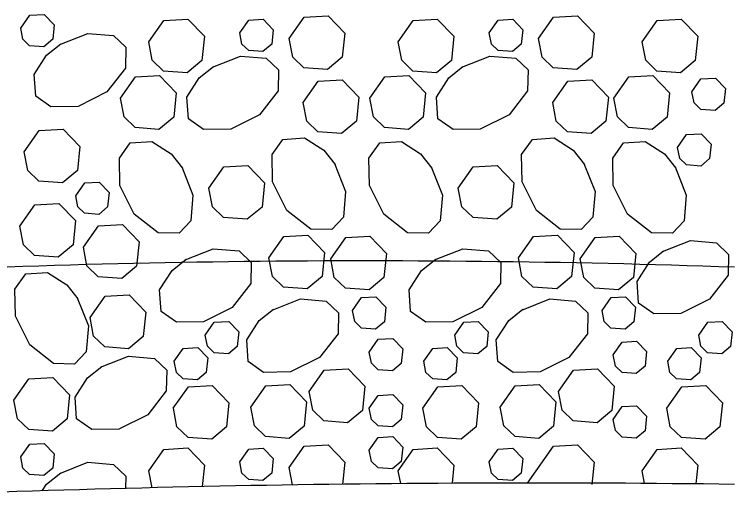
# Model space of a CAD drawing. Extents: x 636183 to 639890, y 299162 to 300538.
# Drawn here: x 638404 to 638464.9, y 299752.7 to 299794.1 of the extents above; entities that cross this region are included whole.
import ezdxf

# ---------------------------------------------------------------- set-up
doc = ezdxf.new("R2010")
doc.units = 0
doc.layers.add('Default', color=7, linetype='Continuous')

msp = doc.modelspace()

# ---------------------------------------------------------------- linework, layer by layer
at = {"layer": 'Default'}
for points in [[(638404.518, 299792.943), (638405.28, 299794.028), (638406.498, 299794.097), (638407.343, 299793.22), (638407.221, 299791.991), (638406.469, 299791.365), (638405.267, 299791.452), (638404.702, 299792.001), (638404.519, 299792.943)], [(638415.337, 299791.783), (638416.608, 299793.59), (638418.636, 299793.707), (638420.047, 299792.244), (638419.842, 299790.195), (638418.59, 299789.153), (638416.586, 299789.299), (638415.644, 299790.212), (638415.338, 299791.783)], [(638423.046, 299792.526), (638423.808, 299793.61), (638425.025, 299793.68), (638425.872, 299792.802), (638425.749, 299791.574), (638424.998, 299790.948), (638423.795, 299791.035), (638423.23, 299791.583), (638423.047, 299792.526)], [(638427.21, 299792.058), (638428.48, 299793.865), (638430.509, 299793.981), (638431.918, 299792.519), (638431.714, 299790.47), (638430.461, 299789.428), (638428.459, 299789.573), (638427.516, 299790.486), (638427.211, 299792.058)], [(638436.438, 299791.783), (638437.709, 299793.59), (638439.736, 299793.707), (638441.147, 299792.244), (638440.943, 299790.195), (638439.69, 299789.153), (638437.687, 299789.299), (638436.745, 299790.212), (638436.439, 299791.783)], [(638444.146, 299792.526), (638444.909, 299793.61), (638446.126, 299793.68), (638446.973, 299792.802), (638446.85, 299791.574), (638446.099, 299790.948), (638444.896, 299791.035), (638444.331, 299791.583), (638444.147, 299792.526)], [(638448.311, 299792.058), (638449.581, 299793.865), (638451.609, 299793.981), (638453.019, 299792.519), (638452.815, 299790.47), (638451.562, 299789.428), (638449.56, 299789.573), (638448.617, 299790.486), (638448.311, 299792.058)], [(638457.064, 299791.783), (638458.335, 299793.59), (638460.363, 299793.707), (638461.774, 299792.244), (638461.57, 299790.195), (638460.317, 299789.153), (638458.313, 299789.299), (638457.371, 299790.212), (638457.065, 299791.783)], [(638407.81, 299791.551), (638410.186, 299792.493), (638412.37, 299792.305), (638413.408, 299791.319), (638413.375, 299789.547), (638411.799, 299787.534), (638409.366, 299786.317), (638407.072, 299786.277), (638405.781, 299787.194), (638405.658, 299789.021), (638406.706, 299790.656), (638407.906, 299791.613)], [(638420.722, 299789.63), (638423.099, 299790.572), (638425.282, 299790.383), (638426.32, 299789.397), (638426.287, 299787.625), (638424.712, 299785.613), (638422.277, 299784.396), (638419.984, 299784.355), (638418.692, 299785.272), (638418.571, 299787.1), (638419.619, 299788.734), (638420.819, 299789.691)], [(638441.823, 299789.63), (638444.199, 299790.572), (638446.383, 299790.383), (638447.42, 299789.397), (638447.387, 299787.625), (638445.812, 299785.613), (638443.378, 299784.396), (638441.085, 299784.355), (638439.793, 299785.272), (638439.671, 299787.1), (638440.719, 299788.734), (638441.919, 299789.691)], [(638412.947, 299787.002), (638414.217, 299788.809), (638416.245, 299788.925), (638417.656, 299787.463), (638417.452, 299785.414), (638416.199, 299784.372), (638414.196, 299784.517), (638413.254, 299785.431), (638412.947, 299787.002)], [(638428.405, 299786.647), (638429.675, 299788.455), (638431.704, 299788.57), (638433.114, 299787.108), (638432.91, 299785.06), (638431.657, 299784.018), (638429.654, 299784.162), (638428.712, 299785.076), (638428.406, 299786.647)], [(638434.047, 299787.002), (638435.318, 299788.809), (638437.346, 299788.925), (638438.757, 299787.463), (638438.552, 299785.414), (638437.3, 299784.372), (638435.296, 299784.517), (638434.354, 299785.431), (638434.048, 299787.002)], [(638449.506, 299786.647), (638450.776, 299788.455), (638452.805, 299788.57), (638454.214, 299787.108), (638454.01, 299785.06), (638452.757, 299784.018), (638450.755, 299784.162), (638449.813, 299785.076), (638449.507, 299786.647)], [(638454.674, 299787.002), (638455.945, 299788.809), (638457.972, 299788.925), (638459.383, 299787.463), (638459.179, 299785.414), (638457.926, 299784.372), (638455.923, 299784.517), (638454.981, 299785.431), (638454.675, 299787.002)], [(638461.284, 299787.55), (638462.047, 299788.634), (638463.264, 299788.704), (638464.11, 299787.826), (638463.987, 299786.597), (638463.236, 299785.972), (638462.033, 299786.059), (638461.468, 299786.607), (638461.285, 299787.549)], [(638404.8, 299782.467), (638406.07, 299784.275), (638408.098, 299784.39), (638409.509, 299782.928), (638409.305, 299780.88), (638408.052, 299779.837), (638406.049, 299779.982), (638405.107, 299780.897), (638404.8, 299782.467)], [(638460.074, 299782.851), (638460.837, 299783.935), (638462.054, 299784.005), (638462.901, 299783.127), (638462.778, 299781.899), (638462.026, 299781.273), (638460.824, 299781.36), (638460.259, 299781.908), (638460.075, 299782.851)], [(638418.136, 299781.191), (638419.079, 299778.815), (638418.89, 299776.631), (638417.904, 299775.593), (638416.132, 299775.627), (638414.119, 299777.201), (638412.902, 299779.635), (638412.861, 299781.929), (638413.779, 299783.22), (638415.606, 299783.342), (638417.24, 299782.295), (638418.197, 299781.095)], [(638431.049, 299781.498), (638431.991, 299779.122), (638431.802, 299776.938), (638430.816, 299775.901), (638429.044, 299775.934), (638427.031, 299777.509), (638425.814, 299779.943), (638425.774, 299782.236), (638426.691, 299783.528), (638428.519, 299783.65), (638430.152, 299782.603), (638431.11, 299781.403)], [(638439.237, 299781.191), (638440.18, 299778.815), (638439.991, 299776.631), (638439.004, 299775.593), (638437.232, 299775.627), (638435.22, 299777.201), (638434.003, 299779.635), (638433.962, 299781.929), (638434.88, 299783.22), (638436.707, 299783.342), (638438.341, 299782.295), (638439.298, 299781.095)], [(638452.15, 299781.498), (638453.092, 299779.122), (638452.903, 299776.938), (638451.916, 299775.901), (638450.145, 299775.934), (638448.132, 299777.509), (638446.915, 299779.943), (638446.874, 299782.236), (638447.792, 299783.528), (638449.619, 299783.65), (638451.253, 299782.603), (638452.21, 299781.403)], [(638459.863, 299781.191), (638460.806, 299778.815), (638460.617, 299776.631), (638459.631, 299775.593), (638457.859, 299775.627), (638455.846, 299777.201), (638454.629, 299779.635), (638454.589, 299781.929), (638455.506, 299783.22), (638457.334, 299783.342), (638458.967, 299782.295), (638459.924, 299781.095)], [(638420.419, 299779.393), (638421.689, 299781.201), (638423.718, 299781.316), (638425.128, 299779.854), (638424.924, 299777.806), (638423.671, 299776.764), (638421.668, 299776.908), (638420.726, 299777.822), (638420.42, 299779.393)], [(638441.519, 299779.393), (638442.789, 299781.201), (638444.818, 299781.316), (638446.229, 299779.854), (638446.025, 299777.806), (638444.772, 299776.764), (638442.769, 299776.908), (638441.827, 299777.822), (638441.52, 299779.393)], [(638409.165, 299778.764), (638409.928, 299779.849), (638411.145, 299779.919), (638411.99, 299779.041), (638411.868, 299777.811), (638411.116, 299777.186), (638409.914, 299777.274), (638409.349, 299777.822), (638409.166, 299778.764)], [(638404.444, 299776.192), (638405.714, 299777.999), (638407.743, 299778.115), (638409.153, 299776.653), (638408.949, 299774.603), (638407.696, 299773.561), (638405.692, 299773.707), (638404.75, 299774.62), (638404.445, 299776.191)], [(638409.812, 299774.397), (638411.083, 299776.204), (638413.111, 299776.32), (638414.522, 299774.859), (638414.318, 299772.809), (638413.065, 299771.767), (638411.061, 299771.912), (638410.119, 299772.826), (638409.813, 299774.397)], [(638425.503, 299773.502), (638426.773, 299775.309), (638428.802, 299775.425), (638430.212, 299773.963), (638430.008, 299771.914), (638428.755, 299770.872), (638426.753, 299771.017), (638425.81, 299771.93), (638425.504, 299773.501)], [(638430.73, 299773.424), (638432, 299775.232), (638434.028, 299775.348), (638435.439, 299773.885), (638435.235, 299771.837), (638433.981, 299770.795), (638431.979, 299770.94), (638431.037, 299771.854), (638430.731, 299773.424)], [(638446.604, 299773.502), (638447.874, 299775.309), (638449.903, 299775.425), (638451.313, 299773.963), (638451.108, 299771.914), (638449.855, 299770.872), (638447.853, 299771.017), (638446.911, 299771.93), (638446.605, 299773.501)], [(638451.83, 299773.424), (638453.1, 299775.232), (638455.129, 299775.348), (638456.54, 299773.885), (638456.336, 299771.837), (638455.082, 299770.795), (638453.08, 299770.94), (638452.137, 299771.854), (638451.831, 299773.424)], [(638458.79, 299774.033), (638461.166, 299774.975), (638463.35, 299774.786), (638464.388, 299773.8), (638464.355, 299772.028), (638462.779, 299770.015), (638460.345, 299768.798), (638458.052, 299768.758), (638456.76, 299769.675), (638456.638, 299771.503), (638457.686, 299773.136), (638458.885, 299774.094)], [(638418.417, 299773.336), (638420.793, 299774.278), (638422.977, 299774.089), (638424.014, 299773.103), (638423.981, 299771.331), (638422.406, 299769.319), (638419.972, 299768.102), (638417.679, 299768.061), (638416.387, 299768.978), (638416.265, 299770.806), (638417.313, 299772.44), (638418.512, 299773.397)], [(638439.517, 299773.336), (638441.894, 299774.278), (638444.077, 299774.089), (638445.115, 299773.103), (638445.082, 299771.331), (638443.507, 299769.319), (638441.073, 299768.102), (638438.779, 299768.061), (638437.488, 299768.978), (638437.366, 299770.806), (638438.414, 299772.44), (638439.613, 299773.397)], [(638409.297, 299770.124), (638410.24, 299767.747), (638410.051, 299765.564), (638409.065, 299764.526), (638407.293, 299764.559), (638405.28, 299766.134), (638404.063, 299768.567), (638404.023, 299770.862), (638404.94, 299772.152), (638406.768, 299772.275), (638408.402, 299771.227), (638409.359, 299770.027)], [(638410.377, 299768.451), (638411.648, 299770.259), (638413.677, 299770.374), (638415.087, 299768.912), (638414.883, 299766.864), (638413.63, 299765.821), (638411.626, 299765.966), (638410.684, 299766.88), (638410.378, 299768.451)], [(638425.79, 299769.091), (638428.167, 299770.033), (638430.35, 299769.844), (638431.388, 299768.857), (638431.355, 299767.086), (638429.78, 299765.072), (638427.346, 299763.856), (638425.053, 299763.815), (638423.761, 299764.733), (638423.639, 299766.56), (638424.686, 299768.194), (638425.886, 299769.151)], [(638432.578, 299769.053), (638433.34, 299770.138), (638434.558, 299770.208), (638435.403, 299769.33), (638435.281, 299768.101), (638434.529, 299767.475), (638433.327, 299767.563), (638432.762, 299768.111), (638432.579, 299769.053)], [(638446.89, 299769.091), (638449.268, 299770.033), (638451.45, 299769.844), (638452.489, 299768.857), (638452.456, 299767.086), (638450.881, 299765.072), (638448.447, 299763.856), (638446.153, 299763.815), (638444.862, 299764.733), (638444.74, 299766.56), (638445.787, 299768.194), (638446.987, 299769.151)], [(638453.679, 299769.053), (638454.441, 299770.138), (638455.658, 299770.208), (638456.504, 299769.33), (638456.382, 299768.101), (638455.63, 299767.475), (638454.428, 299767.563), (638453.863, 299768.111), (638453.68, 299769.053)], [(638420.127, 299766.969), (638420.889, 299768.053), (638422.106, 299768.122), (638422.952, 299767.245), (638422.83, 299766.016), (638422.078, 299765.391), (638420.876, 299765.478), (638420.311, 299766.026), (638420.128, 299766.969)], [(638441.228, 299766.969), (638441.99, 299768.053), (638443.207, 299768.122), (638444.053, 299767.245), (638443.931, 299766.016), (638443.179, 299765.391), (638441.977, 299765.478), (638441.412, 299766.026), (638441.228, 299766.969)], [(638461.854, 299766.969), (638462.617, 299768.053), (638463.834, 299768.122), (638464.679, 299767.245), (638464.557, 299766.016), (638463.805, 299765.391), (638462.603, 299765.478), (638462.038, 299766.026), (638461.855, 299766.969)], [(638433.995, 299765.533), (638434.757, 299766.617), (638435.974, 299766.687), (638436.821, 299765.809), (638436.698, 299764.581), (638435.947, 299763.955), (638434.744, 299764.042), (638434.179, 299764.59), (638433.996, 299765.532)], [(638454.621, 299765.296), (638455.384, 299766.38), (638456.601, 299766.45), (638457.448, 299765.572), (638457.325, 299764.344), (638456.574, 299763.718), (638455.371, 299763.805), (638454.806, 299764.353), (638454.622, 299765.295)], [(638417.506, 299764.764), (638418.268, 299765.849), (638419.485, 299765.918), (638420.331, 299765.041), (638420.209, 299763.812), (638419.457, 299763.186), (638418.255, 299763.273), (638417.69, 299763.821), (638417.507, 299764.764)], [(638438.606, 299764.764), (638439.369, 299765.849), (638440.586, 299765.918), (638441.432, 299765.041), (638441.31, 299763.812), (638440.558, 299763.186), (638439.356, 299763.273), (638438.791, 299763.821), (638438.607, 299764.764)], [(638459.233, 299764.764), (638459.995, 299765.849), (638461.212, 299765.918), (638462.058, 299765.041), (638461.936, 299763.812), (638461.184, 299763.186), (638459.982, 299763.273), (638459.417, 299763.821), (638459.234, 299764.764)], [(638411.266, 299764.249), (638413.643, 299765.191), (638415.826, 299765.002), (638416.863, 299764.016), (638416.83, 299762.244), (638415.255, 299760.231), (638412.822, 299759.014), (638410.528, 299758.974), (638409.237, 299759.891), (638409.114, 299761.719), (638410.162, 299763.352), (638411.362, 299764.31)], [(638428.903, 299762.192), (638430.173, 299764), (638432.202, 299764.116), (638433.613, 299762.653), (638433.409, 299760.605), (638432.155, 299759.562), (638430.152, 299759.708), (638429.21, 299760.622), (638428.904, 299762.192)], [(638450.004, 299762.192), (638451.274, 299764), (638453.303, 299764.116), (638454.713, 299762.653), (638454.509, 299760.605), (638453.255, 299759.562), (638451.253, 299759.708), (638450.311, 299760.622), (638450.005, 299762.192)], [(638403.939, 299761.463), (638405.21, 299763.27), (638407.238, 299763.386), (638408.648, 299761.924), (638408.444, 299759.875), (638407.191, 299758.833), (638405.188, 299758.978), (638404.246, 299759.891), (638403.941, 299761.463)], [(638417.421, 299760.793), (638418.692, 299762.599), (638420.72, 299762.716), (638422.13, 299761.254), (638421.926, 299759.204), (638420.673, 299758.162), (638418.67, 299758.308), (638417.728, 299759.221), (638417.423, 299760.792)], [(638423.975, 299760.867), (638425.246, 299762.674), (638427.275, 299762.79), (638428.685, 299761.328), (638428.481, 299759.279), (638427.228, 299758.237), (638425.225, 299758.382), (638424.283, 299759.296), (638423.977, 299760.866)], [(638438.521, 299760.793), (638439.792, 299762.599), (638441.821, 299762.716), (638443.231, 299761.254), (638443.027, 299759.204), (638441.774, 299758.162), (638439.77, 299758.308), (638438.828, 299759.221), (638438.523, 299760.792)], [(638445.076, 299760.867), (638446.347, 299762.674), (638448.376, 299762.79), (638449.786, 299761.328), (638449.581, 299759.279), (638448.329, 299758.237), (638446.325, 299758.382), (638445.383, 299759.296), (638445.078, 299760.866)], [(638459.148, 299760.793), (638460.419, 299762.599), (638462.447, 299762.716), (638463.857, 299761.254), (638463.653, 299759.204), (638462.4, 299758.162), (638460.397, 299758.308), (638459.455, 299759.221), (638459.15, 299760.792)], [(638433.995, 299760.789), (638434.757, 299761.872), (638435.974, 299761.942), (638436.821, 299761.064), (638436.698, 299759.836), (638435.947, 299759.211), (638434.744, 299759.298), (638434.179, 299759.846), (638433.996, 299760.788)], [(638454.621, 299759.84), (638455.384, 299760.923), (638456.601, 299760.993), (638457.448, 299760.116), (638457.325, 299758.887), (638456.574, 299758.262), (638455.371, 299758.349), (638454.806, 299758.897), (638454.622, 299759.839)], [(638433.995, 299757.23), (638434.757, 299758.314), (638435.974, 299758.384), (638436.821, 299757.506), (638436.698, 299756.278), (638435.947, 299755.652), (638434.744, 299755.739), (638434.179, 299756.287), (638433.996, 299757.229)], [(638404.518, 299756.661), (638405.28, 299757.745), (638406.498, 299757.814), (638407.343, 299756.937), (638407.221, 299755.708), (638406.469, 299755.083), (638405.267, 299755.17), (638404.702, 299755.719), (638404.519, 299756.661)], [(638427.21, 299755.775), (638428.48, 299757.583), (638430.509, 299757.698), (638431.918, 299756.236), (638431.728, 299754.33)], [(638447.385, 299754.457), (638449.581, 299757.583), (638451.609, 299757.698), (638453.019, 299756.236), (638452.829, 299754.33)], [(638415.337, 299755.5), (638416.608, 299757.308), (638418.636, 299757.424), (638420.047, 299755.961), (638419.867, 299754.159)], [(638423.046, 299756.244), (638423.808, 299757.328), (638425.025, 299757.398), (638425.872, 299756.52), (638425.749, 299755.291), (638424.998, 299754.666), (638423.795, 299754.753), (638423.23, 299755.301), (638423.047, 299756.243)], [(638436.438, 299755.5), (638437.709, 299757.308), (638439.736, 299757.424), (638441.147, 299755.961), (638440.996, 299754.44)], [(638444.146, 299756.244), (638444.909, 299757.328), (638446.126, 299757.398), (638446.973, 299756.52), (638446.85, 299755.291), (638446.099, 299754.666), (638444.896, 299754.753), (638444.331, 299755.301), (638444.147, 299756.243)], [(638457.064, 299755.5), (638458.335, 299757.308), (638460.363, 299757.424), (638461.774, 299755.961), (638461.617, 299754.384)], [(638407.81, 299755.269), (638410.186, 299756.211), (638412.37, 299756.023), (638413.408, 299755.036), (638413.388, 299754.004)], [(638427.497, 299754.3), (638427.211, 299755.775)], [(638406.338, 299753.799), (638406.706, 299754.373), (638407.906, 299755.33)], [(638415.619, 299754.061), (638415.338, 299755.5)], [(638436.651, 299754.41), (638436.439, 299755.5)], [(638457.275, 299754.423), (638457.065, 299755.5)]]:
    msp.add_lwpolyline(points, dxfattribs=at)
for centre, radius, start, end in [((638433.861, 298880.114), 893.135, 88.008906, 93.501437), ((638447.796, 298449.678), 1304.779, 89.249256, 92.95784)]:
    msp.add_arc(centre, radius, start, end, dxfattribs=at)

doc.saveas('drawing.dxf')
